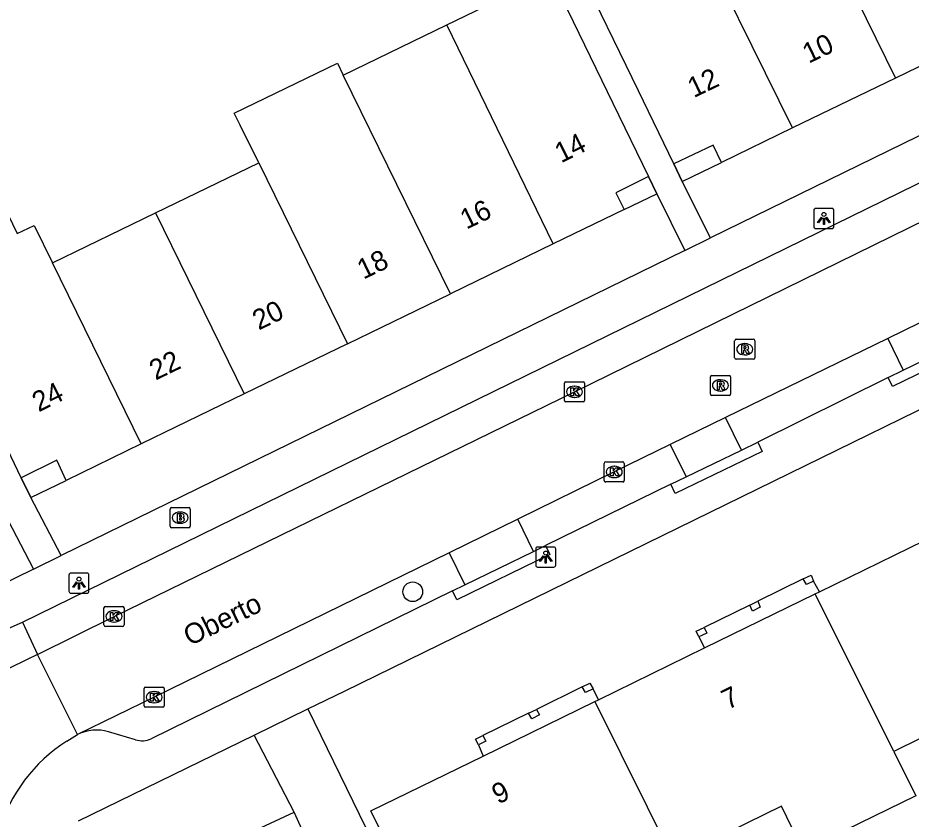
# Model space of a CAD drawing. Extents: x 160457 to 162082, y 388340 to 389736.
# Drawn here: x 161299.11 to 161343.54, y 389017.47 to 389057.3 of the extents above; entities that cross this region are included whole.
import ezdxf

# ---------------------------------------------------------------- set-up
doc = ezdxf.new("R2010")
doc.units = 0
for name, color, linetype in [('IMGEO_Boom', 7, 'Continuous'), ('IMGEO_Brandkraan', 7, 'Continuous'), ('IMGEO_Groenvoorziening', 7, 'Continuous'), ('IMGEO_Kolk', 7, 'Continuous'), ('IMGEO_Lichtpunt', 7, 'Continuous'), ('IMGEO_Openbare_ruimte_label', 7, 'Continuous'), ('IMGEO_Pand', 7, 'Continuous'), ('IMGEO_Pand_nummerreeks', 7, 'Continuous'), ('IMGEO_Pand_overbouw', 7, 'Continuous'), ('IMGEO_Parkeervlak_open', 7, 'Continuous'), ('IMGEO_Rijbaan_lokaal_open', 7, 'Continuous'), ('IMGEO_Rioolput', 7, 'Continuous'), ('IMGEO_Voetpad_open', 7, 'Continuous')]:
    doc.layers.add(name, color=color, linetype=linetype)

msp = doc.modelspace()

# ---------------------------------------------------------------- linework, layer by layer
at = {"layer": 'IMGEO_Boom'}
msp.add_circle((161318.75, 389028.77), 0.489, dxfattribs=at)
at = {"layer": 'IMGEO_Brandkraan'}
for p, q in [((161306.682, 389032.028), (161306.682, 389032.88)), ((161306.757, 389032.954), (161307.609, 389032.954)), ((161307.17, 389032.734), (161307.195, 389032.734)), ((161307.683, 389032.88), (161307.683, 389032.028)), ((161307.193, 389032.174), (161307.168, 389032.174)), ((161307.609, 389031.954), (161306.757, 389031.954))]:
    msp.add_line(p, q, dxfattribs=at)
for points in [[(161306.682, 389032.028), (161306.682, 389032.88)], [(161306.757, 389032.954), (161307.609, 389032.954)], [(161307.03, 389032.654), (161307.03, 389032.254), (161307.243, 389032.254)], [(161307.261, 389032.654), (161307.03, 389032.654)], [(161307.683, 389032.88), (161307.683, 389032.028)], [(161307.209, 389032.573), (161307.155, 389032.573), (161307.155, 389032.497)], [(161307.155, 389032.497), (161307.208, 389032.497)], [(161307.217, 389032.421), (161307.155, 389032.421), (161307.155, 389032.34)], [(161307.155, 389032.34), (161307.217, 389032.34)], [(161307.609, 389031.954), (161306.757, 389031.954)]]:
    msp.add_lwpolyline(points, dxfattribs=at)
for centre, radius, start, end in [((161306.759, 389032.878), 0.0765, 91.552, 178.448), ((161306.759, 389032.878), 0.0765, 91.552, 178.448), ((161307.265, 389032.509), 0.145, 59.4692, 91.5367), ((161307.29, 389032.556), 0.0922, 285.5137, 58.1501), ((161307.607, 389032.878), 0.0765, 1.552, 88.448), ((161307.607, 389032.878), 0.0765, 1.552, 88.448), ((161307.21, 389032.535), 0.0379, 267.8285, 90.9355), ((161307.218, 389032.38), 0.0404, 269.8759, 90.5077), ((161307.249, 389032.505), 0.251, 268.6676, 293.5347), ((161307.295, 389032.364), 0.105, 301.3115, 78.989), ((161306.759, 389032.03), 0.0765, 181.552, 268.448), ((161306.759, 389032.03), 0.0765, 181.552, 268.448), ((161307.607, 389032.03), 0.0765, 271.552, 358.448), ((161307.607, 389032.03), 0.0765, 271.552, 358.448)]:
    msp.add_arc(centre, radius, start, end, dxfattribs=at)
for centre, major_axis, ratio, start_param, end_param in [((161307.169, 389032.454), (-0.387, 0.002), 0.722429, 4.712389, 7.853982), ((161307.194, 389032.454), (-0.39, 0.002), 0.717154, 1.570796, 4.712389)]:
    msp.add_ellipse(centre, major_axis=major_axis, ratio=ratio, start_param=start_param, end_param=end_param, dxfattribs=at)
at = {"layer": 'IMGEO_Groenvoorziening'}
for points in [[(161313.528, 389022.955), (161324.73, 389000), (161332.534, 388984.008)], [(161312.85, 389017.816), (161310.869, 389021.641)], [(161314.048, 389015.19), (161306.082, 389011.505), (161304.834, 389014.087), (161312.85, 389017.816)], [(161314.048, 389015.19), (161312.85, 389017.816)]]:
    msp.add_lwpolyline(points, dxfattribs=at)
at = {"layer": 'IMGEO_Kolk'}
for p, q in [((161326.293, 389038.286), (161326.293, 389039.138)), ((161326.368, 389039.212), (161327.22, 389039.212)), ((161326.781, 389038.992), (161326.806, 389038.992)), ((161327.294, 389039.138), (161327.294, 389038.286)), ((161326.804, 389038.432), (161326.779, 389038.432)), ((161327.22, 389038.212), (161326.368, 389038.212)), ((161328.271, 389034.303), (161328.271, 389035.155)), ((161328.346, 389035.229), (161329.198, 389035.229)), ((161328.759, 389035.009), (161328.784, 389035.009)), ((161329.272, 389035.155), (161329.272, 389034.303)), ((161328.782, 389034.449), (161328.757, 389034.449)), ((161329.198, 389034.229), (161328.346, 389034.229)), ((161303.393, 389027.122), (161303.393, 389027.974)), ((161303.468, 389028.048), (161304.32, 389028.048)), ((161303.881, 389027.828), (161303.906, 389027.828)), ((161304.394, 389027.974), (161304.394, 389027.122)), ((161303.904, 389027.268), (161303.879, 389027.268)), ((161304.32, 389027.048), (161303.468, 389027.048)), ((161305.389, 389023.107), (161305.389, 389023.959)), ((161305.464, 389024.033), (161306.316, 389024.033)), ((161305.877, 389023.813), (161305.902, 389023.813)), ((161306.39, 389023.959), (161306.39, 389023.107)), ((161306.316, 389023.033), (161305.464, 389023.033)), ((161305.9, 389023.253), (161305.875, 389023.253))]:
    msp.add_line(p, q, dxfattribs=at)
for points in [[(161326.293, 389038.286), (161326.293, 389039.138)], [(161326.368, 389039.212), (161327.22, 389039.212)], [(161326.614, 389038.912), (161326.737, 389038.912), (161326.737, 389038.761), (161326.867, 389038.912), (161327.031, 389038.912), (161326.885, 389038.761), (161327.038, 389038.512), (161326.886, 389038.512), (161326.801, 389038.676), (161326.737, 389038.609), (161326.737, 389038.512), (161326.614, 389038.512), (161326.614, 389038.912)], [(161327.294, 389039.138), (161327.294, 389038.286)], [(161327.22, 389038.212), (161326.368, 389038.212)], [(161328.271, 389034.303), (161328.271, 389035.155)], [(161328.346, 389035.229), (161329.198, 389035.229)], [(161328.592, 389034.929), (161328.715, 389034.929), (161328.715, 389034.778), (161328.845, 389034.929), (161329.009, 389034.929), (161328.863, 389034.778), (161329.016, 389034.529), (161328.864, 389034.529), (161328.779, 389034.693), (161328.715, 389034.626), (161328.715, 389034.529), (161328.592, 389034.529), (161328.592, 389034.929)], [(161329.272, 389035.155), (161329.272, 389034.303)], [(161329.198, 389034.229), (161328.346, 389034.229)], [(161303.393, 389027.122), (161303.393, 389027.974)], [(161303.468, 389028.048), (161304.32, 389028.048)], [(161303.714, 389027.748), (161303.837, 389027.748), (161303.837, 389027.597), (161303.967, 389027.748), (161304.131, 389027.748), (161303.985, 389027.597), (161304.138, 389027.348), (161303.986, 389027.348), (161303.901, 389027.512), (161303.837, 389027.445), (161303.837, 389027.348), (161303.714, 389027.348), (161303.714, 389027.748)], [(161304.394, 389027.974), (161304.394, 389027.122)], [(161304.32, 389027.048), (161303.468, 389027.048)], [(161305.389, 389023.107), (161305.389, 389023.959)], [(161305.464, 389024.033), (161306.316, 389024.033)], [(161305.71, 389023.733), (161305.833, 389023.733), (161305.833, 389023.582), (161305.963, 389023.733), (161306.127, 389023.733), (161305.981, 389023.582), (161306.134, 389023.333), (161305.982, 389023.333), (161305.897, 389023.497), (161305.833, 389023.43), (161305.833, 389023.333), (161305.71, 389023.333), (161305.71, 389023.733)], [(161306.39, 389023.959), (161306.39, 389023.107)], [(161306.316, 389023.033), (161305.464, 389023.033)]]:
    msp.add_lwpolyline(points, dxfattribs=at)
for centre, start, end in [((161326.37, 389039.136), 91.552, 178.448), ((161326.37, 389039.136), 91.552, 178.448), ((161327.218, 389039.136), 1.552, 88.448), ((161327.218, 389039.136), 1.552, 88.448), ((161326.37, 389038.288), 181.552, 268.448), ((161326.37, 389038.288), 181.552, 268.448), ((161327.218, 389038.288), 271.552, 358.448), ((161327.218, 389038.288), 271.552, 358.448), ((161328.348, 389035.153), 91.552, 178.448), ((161328.348, 389035.153), 91.552, 178.448), ((161329.196, 389035.153), 1.552, 88.448), ((161329.196, 389035.153), 1.552, 88.448), ((161328.348, 389034.305), 181.552, 268.448), ((161328.348, 389034.305), 181.552, 268.448), ((161329.196, 389034.305), 271.552, 358.448), ((161329.196, 389034.305), 271.552, 358.448), ((161303.47, 389027.972), 91.552, 178.448), ((161303.47, 389027.972), 91.552, 178.448), ((161304.318, 389027.972), 1.552, 88.448), ((161304.318, 389027.972), 1.552, 88.448), ((161303.47, 389027.124), 181.552, 268.448), ((161303.47, 389027.124), 181.552, 268.448), ((161304.318, 389027.124), 271.552, 358.448), ((161304.318, 389027.124), 271.552, 358.448), ((161305.466, 389023.957), 91.552, 178.448), ((161305.466, 389023.957), 91.552, 178.448), ((161306.314, 389023.957), 1.552, 88.448), ((161306.314, 389023.957), 1.552, 88.448), ((161305.466, 389023.109), 181.552, 268.448), ((161305.466, 389023.109), 181.552, 268.448), ((161306.314, 389023.109), 271.552, 358.448), ((161306.314, 389023.109), 271.552, 358.448)]:
    msp.add_arc(centre, 0.0765, start, end, dxfattribs=at)
for centre, major_axis, ratio, start_param, end_param in [((161326.78, 389038.712), (-0.387, 0.002), 0.722429, 4.712389, 7.853982), ((161326.805, 389038.712), (-0.39, 0.002), 0.717154, 1.570796, 4.712389), ((161328.758, 389034.729), (-0.387, 0.002), 0.722429, 4.712389, 7.853982), ((161328.783, 389034.729), (-0.39, 0.002), 0.717154, 1.570796, 4.712389), ((161303.88, 389027.548), (-0.387, 0.002), 0.722429, 4.712389, 7.853982), ((161303.905, 389027.548), (-0.39, 0.002), 0.717154, 1.570796, 4.712389), ((161305.876, 389023.533), (-0.387, 0.002), 0.722429, 4.712389, 7.853982), ((161305.901, 389023.533), (-0.39, 0.002), 0.717154, 1.570796, 4.712389)]:
    msp.add_ellipse(centre, major_axis=major_axis, ratio=ratio, start_param=start_param, end_param=end_param, dxfattribs=at)
at = {"layer": 'IMGEO_Lichtpunt'}
for p, q in [((161338.697, 389047.73), (161338.697, 389046.923)), ((161338.697, 389047.73), (161338.697, 389046.923)), ((161339.599, 389047.825), (161338.791, 389047.825)), ((161339.599, 389047.825), (161338.791, 389047.825)), ((161339.693, 389046.923), (161339.693, 389047.73)), ((161339.693, 389046.923), (161339.693, 389047.73)), ((161338.791, 389046.829), (161339.599, 389046.829)), ((161338.791, 389046.829), (161339.599, 389046.829)), ((161324.868, 389030.9), (161324.868, 389030.093)), ((161324.868, 389030.9), (161324.868, 389030.093)), ((161325.77, 389030.995), (161324.962, 389030.995)), ((161325.77, 389030.995), (161324.962, 389030.995)), ((161325.864, 389030.093), (161325.864, 389030.9)), ((161325.864, 389030.093), (161325.864, 389030.9)), ((161324.962, 389029.999), (161325.77, 389029.999)), ((161324.962, 389029.999), (161325.77, 389029.999)), ((161301.652, 389029.605), (161301.652, 389028.798)), ((161301.652, 389029.605), (161301.652, 389028.798)), ((161302.554, 389029.7), (161301.746, 389029.7)), ((161302.554, 389029.7), (161301.746, 389029.7)), ((161302.648, 389028.798), (161302.648, 389029.605)), ((161302.648, 389028.798), (161302.648, 389029.605)), ((161301.746, 389028.704), (161302.554, 389028.704)), ((161301.746, 389028.704), (161302.554, 389028.704))]:
    msp.add_line(p, q, dxfattribs=at)
for points in [[(161339.071, 389047.394), (161339.11, 389047.366), (161338.922, 389047.104), (161338.884, 389047.131), (161339.071, 389047.394)], [(161339.173, 389047.346), (161339.22, 389047.346), (161339.22, 389047.024), (161339.173, 389047.024), (161339.173, 389047.346)], [(161339.283, 389047.366), (161339.321, 389047.393), (161339.508, 389047.131), (161339.469, 389047.103), (161339.283, 389047.366)], [(161325.242, 389030.564), (161325.281, 389030.536), (161325.093, 389030.274), (161325.055, 389030.301), (161325.242, 389030.564)], [(161325.344, 389030.516), (161325.391, 389030.516), (161325.391, 389030.194), (161325.344, 389030.194), (161325.344, 389030.516)], [(161325.454, 389030.536), (161325.492, 389030.563), (161325.679, 389030.301), (161325.64, 389030.273), (161325.454, 389030.536)], [(161302.026, 389029.269), (161302.065, 389029.241), (161301.877, 389028.979), (161301.839, 389029.006), (161302.026, 389029.269)], [(161302.128, 389029.221), (161302.175, 389029.221), (161302.175, 389028.899), (161302.128, 389028.899), (161302.128, 389029.221)], [(161302.238, 389029.241), (161302.276, 389029.268), (161302.463, 389029.006), (161302.424, 389028.978), (161302.238, 389029.241)]]:
    msp.add_lwpolyline(points, dxfattribs=at)
for centre in [(161339.196, 389047.528), (161325.367, 389030.698), (161302.151, 389029.403)]:
    msp.add_circle(centre, 0.0994, dxfattribs=at)
for centre, start, end in [((161338.791, 389047.73), 90, 180), ((161338.791, 389047.73), 90, 180), ((161339.599, 389047.73), 0, 90), ((161339.599, 389047.73), 0, 90), ((161338.791, 389046.923), 180, 270), ((161338.791, 389046.923), 180, 270), ((161339.599, 389046.923), 270, 0), ((161339.599, 389046.923), 270, 360), ((161324.962, 389030.9), 90, 180), ((161324.962, 389030.9), 90, 180), ((161325.77, 389030.9), 0, 90), ((161325.77, 389030.9), 0, 90), ((161324.962, 389030.093), 180, 270), ((161324.962, 389030.093), 180, 270), ((161325.77, 389030.093), 270, 0), ((161325.77, 389030.093), 270, 360), ((161301.746, 389029.605), 90, 180), ((161301.746, 389029.605), 90, 180), ((161302.554, 389029.605), 0, 90), ((161302.554, 389029.605), 0, 90), ((161301.746, 389028.798), 180, 270), ((161301.746, 389028.798), 180, 270), ((161302.554, 389028.798), 270, 0), ((161302.554, 389028.798), 270, 360)]:
    msp.add_arc(centre, 0.0946, start, end, dxfattribs=at)
at = {"layer": 'IMGEO_Pand'}
for points in [[(161337.418, 389065.17), (161342.764, 389054.308)], [(161337.636, 389051.825), (161332.285, 389062.681)], [(161331.734, 389050.04), (161329.975, 389053.67), (161326.878, 389060.058)], [(161320.442, 389056.95), (161325.597, 389059.453)], [(161325.597, 389059.453), (161328.701, 389053.056), (161330.468, 389049.411)], [(161315.294, 389054.451), (161320.442, 389056.95)], [(161325.741, 389046.062), (161320.442, 389056.95)], [(161347.884, 389056.788), (161347.741, 389056.719), (161342.764, 389054.308)], [(161311.1, 389050.097), (161310.163, 389051.96), (161309.864, 389052.555), (161315.001, 389055.049), (161315.294, 389054.451)], [(161320.62, 389043.577), (161315.294, 389054.451)], [(161342.764, 389054.308), (161337.636, 389051.825)], [(161337.636, 389051.825), (161334.109, 389050.116), (161333.697, 389050.978), (161331.734, 389050.04)], [(161305.962, 389047.602), (161311.1, 389050.097)], [(161311.1, 389050.097), (161315.501, 389041.094)], [(161330.468, 389049.411), (161328.844, 389048.601), (161329.263, 389047.771), (161325.741, 389046.062)], [(161294.475, 389044.341), (161295.032, 389044.611), (161294.343, 389046.029), (161298.39, 389047.994), (161299.078, 389046.577), (161299.917, 389046.984), (161300.841, 389045.116)], [(161300.841, 389045.116), (161305.962, 389047.602)], [(161305.962, 389047.602), (161310.373, 389038.606)], [(161325.741, 389046.062), (161320.62, 389043.577)], [(161305.245, 389036.118), (161300.841, 389045.116)], [(161299.284, 389034.438), (161297.577, 389037.955), (161294.475, 389044.341)], [(161315.501, 389041.094), (161320.62, 389043.577)], [(161315.501, 389041.094), (161310.373, 389038.606)], [(161310.373, 389038.606), (161305.245, 389036.118)], [(161305.245, 389036.118), (161301.52, 389034.31), (161301.042, 389035.316), (161299.284, 389034.438)], [(161338.768, 389028.668), (161338.985, 389028.774), (161344.204, 389031.32), (161349.727, 389034.014)], [(161338.327, 389029.133), (161338.169, 389029.412), (161338.561, 389029.6), (161338.688, 389029.307), (161338.327, 389029.133)], [(161327.808, 389023.321), (161327.985, 389023.407), (161333.261, 389025.981), (161338.768, 389028.668)], [(161342.676, 389020.838), (161338.768, 389028.668)], [(161335.65, 389027.813), (161335.519, 389028.11), (161335.908, 389028.303), (161336.035, 389028.011), (161335.65, 389027.813)], [(161332.983, 389026.533), (161332.851, 389026.81), (161333.237, 389026.994), (161333.374, 389026.71), (161332.983, 389026.533)], [(161353.638, 389026.192), (161354.739, 389023.99), (161349.136, 389021.253), (161348.055, 389023.465), (161344.664, 389021.809), (161342.875, 389020.935), (161342.676, 389020.838)], [(161327.718, 389023.956), (161327.342, 389023.767), (161327.181, 389024.043), (161327.564, 389024.229), (161327.718, 389023.956)], [(161331.701, 389015.475), (161332.795, 389013.27), (161331.667, 389012.719), (161327.174, 389010.524), (161326.093, 389012.736), (161320.553, 389010.03), (161316.668, 389017.886), (161322.25, 389020.609), (161327.808, 389023.321)], [(161327.808, 389023.321), (161331.701, 389015.475)], [(161325.049, 389022.652), (161324.67, 389022.458), (161324.513, 389022.739), (161324.905, 389022.929), (161325.049, 389022.652)], [(161322.392, 389021.347), (161322.017, 389021.162), (161321.864, 389021.443), (161322.244, 389021.631), (161322.392, 389021.347)], [(161342.676, 389020.838), (161343.776, 389018.634), (161338.173, 389015.897), (161337.092, 389018.11), (161334.493, 389016.84), (161331.894, 389015.57), (161331.701, 389015.475)]]:
    msp.add_lwpolyline(points, dxfattribs=at)
at = {"layer": 'IMGEO_Pand_overbouw'}
for points in [[(161331.734, 389050.04), (161332.156, 389049.17), (161334.109, 389050.116), (161333.697, 389050.978)], [(161330.882, 389048.557), (161330.468, 389049.411), (161328.844, 389048.601), (161329.263, 389047.771)], [(161301.52, 389034.31), (161301.042, 389035.316), (161299.284, 389034.438), (161299.761, 389033.456)], [(161335.908, 389028.303), (161336.035, 389028.011), (161335.65, 389027.813), (161335.519, 389028.11), (161333.237, 389026.994), (161333.374, 389026.71), (161332.983, 389026.533), (161333.261, 389025.981), (161338.768, 389028.668), (161338.985, 389028.774), (161338.688, 389029.307), (161338.327, 389029.133), (161338.169, 389029.412)], [(161327.718, 389023.956), (161327.342, 389023.767), (161327.181, 389024.043), (161324.905, 389022.929), (161325.049, 389022.652), (161324.67, 389022.458), (161324.513, 389022.739), (161322.244, 389021.631), (161322.392, 389021.347), (161322.017, 389021.162), (161322.25, 389020.609), (161327.808, 389023.321), (161327.985, 389023.407)]]:
    msp.add_lwpolyline(points, close=True, dxfattribs=at)
at = {"layer": 'IMGEO_Parkeervlak_open'}
for points in [[(161342.371, 389041.365), (161343.14, 389039.788)], [(161335.094, 389035.806), (161334.31, 389037.432)], [(161331.549, 389036.085), (161332.346, 389034.481)], [(161324.757, 389030.778), (161323.979, 389032.385)], [(161320.565, 389030.714), (161321.337, 389029.121)], [(161299.336, 389027.261), (161300.093, 389025.653)]]:
    msp.add_lwpolyline(points, dxfattribs=at)
at = {"layer": 'IMGEO_Rijbaan_lokaal_open'}
for points in [[(161300.093, 389025.653), (161303.895, 389027.548), (161326.795, 389038.711), (161344.305, 389047.3), (161360.231, 389055.086), (161362.386, 389056.174)], [(161345.522, 389042.903), (161342.371, 389041.365)], [(161342.371, 389041.365), (161334.31, 389037.432)], [(161334.31, 389037.432), (161331.549, 389036.085)], [(161331.549, 389036.085), (161328.772, 389034.73), (161323.979, 389032.385)], [(161323.979, 389032.385), (161320.565, 389030.714)], [(161320.565, 389030.714), (161305.889, 389023.534), (161302.071, 389021.684)], [(161300.093, 389025.653), (161299.537, 389025.389), (161282.333, 389016.981)], [(161302.071, 389021.684), (161300.093, 389025.653)], [(161301.543, 389021.344), (161302.071, 389021.684)]]:
    msp.add_lwpolyline(points, dxfattribs=at)
msp.add_arc((161305.898, 389014.528), 8.089, 122.5773, 163.2425, dxfattribs=at)
at = {"layer": 'IMGEO_Rioolput'}
for p, q in [((161334.76, 389040.401), (161334.76, 389041.253)), ((161334.835, 389041.327), (161335.687, 389041.327)), ((161335.248, 389041.107), (161335.273, 389041.107)), ((161335.761, 389041.253), (161335.761, 389040.401)), ((161335.687, 389040.327), (161334.835, 389040.327)), ((161335.271, 389040.547), (161335.246, 389040.547)), ((161333.552, 389038.602), (161333.552, 389039.454)), ((161333.627, 389039.528), (161334.479, 389039.528)), ((161334.04, 389039.308), (161334.065, 389039.308)), ((161334.553, 389039.454), (161334.553, 389038.602)), ((161334.479, 389038.528), (161333.627, 389038.528)), ((161334.063, 389038.748), (161334.038, 389038.748))]:
    msp.add_line(p, q, dxfattribs=at)
for points in [[(161334.76, 389040.401), (161334.76, 389041.253)], [(161334.835, 389041.327), (161335.687, 389041.327)], [(161335.761, 389041.253), (161335.761, 389040.401)], [(161335.349, 389041.025), (161335.097, 389041.027), (161335.097, 389040.627)], [(161335.097, 389040.627), (161335.221, 389040.627), (161335.221, 389040.789), (161335.232, 389040.789)], [(161335.275, 389040.946), (161335.221, 389040.946), (161335.221, 389040.865)], [(161335.221, 389040.865), (161335.273, 389040.865)], [(161335.279, 389040.76), (161335.35, 389040.627), (161335.49, 389040.627), (161335.425, 389040.753)], [(161335.687, 389040.327), (161334.835, 389040.327)], [(161333.552, 389038.602), (161333.552, 389039.454)], [(161333.627, 389039.528), (161334.479, 389039.528)], [(161334.553, 389039.454), (161334.553, 389038.602)], [(161334.141, 389039.226), (161333.889, 389039.228), (161333.889, 389038.828)], [(161333.889, 389038.828), (161334.013, 389038.828), (161334.013, 389038.99), (161334.024, 389038.99)], [(161334.067, 389039.147), (161334.013, 389039.147), (161334.013, 389039.066)], [(161334.013, 389039.066), (161334.065, 389039.066)], [(161334.071, 389038.961), (161334.142, 389038.828), (161334.282, 389038.828), (161334.217, 389038.954)], [(161334.479, 389038.528), (161333.627, 389038.528)]]:
    msp.add_lwpolyline(points, dxfattribs=at)
for centre, radius, start, end in [((161334.837, 389041.251), 0.0765, 91.552, 178.448), ((161334.837, 389041.251), 0.0765, 91.552, 178.448), ((161335.685, 389041.251), 0.0765, 1.552, 88.448), ((161335.685, 389041.251), 0.0765, 1.552, 88.448), ((161335.231, 389040.736), 0.0533, 26.0293, 88.6989), ((161335.257, 389041.054), 0.19, 274.7715, 282.9687), ((161335.281, 389040.85), 0.0964, 77.0061, 93.1865), ((161335.295, 389040.907), 0.0378, 276.6634, 79.6772), ((161335.348, 389040.915), 0.109, 350.3612, 89.416), ((161335.346, 389040.915), 0.112, 277.5842, 350.9817), ((161335.33, 389040.7), 0.108, 29.5134, 73.7905), ((161334.837, 389040.403), 0.0765, 181.552, 268.448), ((161334.837, 389040.403), 0.0765, 181.552, 268.448), ((161335.685, 389040.403), 0.0765, 271.552, 358.448), ((161335.685, 389040.403), 0.0765, 271.552, 358.448), ((161333.629, 389039.452), 0.0765, 91.552, 178.448), ((161333.629, 389039.452), 0.0765, 91.552, 178.448), ((161334.477, 389039.452), 0.0765, 1.552, 88.448), ((161334.477, 389039.452), 0.0765, 1.552, 88.448), ((161334.023, 389038.937), 0.0533, 26.0293, 88.6989), ((161334.049, 389039.255), 0.19, 274.7715, 282.9687), ((161334.073, 389039.051), 0.0964, 77.0061, 93.1865), ((161334.087, 389039.108), 0.0378, 276.6634, 79.6772), ((161334.14, 389039.116), 0.109, 350.3612, 89.416), ((161334.138, 389039.116), 0.112, 277.5842, 350.9817), ((161334.122, 389038.901), 0.108, 29.5134, 73.7905), ((161333.629, 389038.604), 0.0765, 181.552, 268.448), ((161333.629, 389038.604), 0.0765, 181.552, 268.448), ((161334.477, 389038.604), 0.0765, 271.552, 358.448), ((161334.477, 389038.604), 0.0765, 271.552, 358.448)]:
    msp.add_arc(centre, radius, start, end, dxfattribs=at)
for centre, major_axis, ratio, start_param, end_param in [((161335.247, 389040.827), (-0.387, 0.002), 0.722429, 4.712389, 7.853982), ((161335.272, 389040.827), (-0.39, 0.002), 0.717154, 1.570796, 4.712389), ((161334.039, 389039.028), (-0.387, 0.002), 0.722429, 4.712389, 7.853982), ((161334.064, 389039.028), (-0.39, 0.002), 0.717154, 1.570796, 4.712389)]:
    msp.add_ellipse(centre, major_axis=major_axis, ratio=ratio, start_param=start_param, end_param=end_param, dxfattribs=at)
at = {"layer": 'IMGEO_Voetpad_open'}
for points in [[(161362.999, 389060.764), (161333.554, 389046.362)], [(161299.336, 389027.261), (161359.128, 389056.526)], [(161333.554, 389046.362), (161332.156, 389049.17), (161331.734, 389050.04)], [(161313.528, 389022.955), (161315.356, 389023.826), (161368.326, 389049.748)], [(161330.468, 389049.411), (161330.883, 389048.557), (161332.275, 389045.736)], [(161332.275, 389045.736), (161333.554, 389046.362)], [(161332.275, 389045.736), (161301.272, 389030.571)], [(161347.001, 389041.658), (161347.218, 389041.209), (161342.615, 389038.979), (161342.398, 389039.428)], [(161343.14, 389039.788), (161346.296, 389041.317)], [(161342.398, 389039.428), (161343.14, 389039.788)], [(161342.398, 389039.428), (161335.916, 389036.202)], [(161335.916, 389036.202), (161336.133, 389035.752), (161331.799, 389033.663), (161331.582, 389034.113)], [(161335.094, 389035.806), (161335.916, 389036.202)], [(161332.346, 389034.481), (161335.094, 389035.806)], [(161301.272, 389030.571), (161299.761, 389033.456), (161299.284, 389034.438)], [(161331.582, 389034.113), (161332.346, 389034.481)], [(161331.582, 389034.113), (161325.352, 389031.066)], [(161297.904, 389033.766), (161298.39, 389032.76), (161299.882, 389029.892)], [(161325.352, 389031.066), (161325.569, 389030.617), (161320.943, 389028.376), (161320.726, 389028.825)], [(161324.757, 389030.778), (161325.352, 389031.066)], [(161299.882, 389029.892), (161301.272, 389030.571)], [(161321.337, 389029.121), (161324.757, 389030.778)], [(161299.882, 389029.892), (161257.995, 389009.355), (161246.472, 389003.691), (161237.788, 388999.475)], [(161320.726, 389028.825), (161321.337, 389029.121)], [(161320.726, 389028.825), (161305.74, 389021.468)], [(161281.563, 389018.551), (161282.11, 389018.84), (161298.771, 389027.007), (161299.336, 389027.261)], [(161310.869, 389021.641), (161313.528, 389022.955)], [(161302.135, 389017.391), (161310.869, 389021.641)], [(161304.962, 389021.418), (161303.623, 389021.816)]]:
    msp.add_lwpolyline(points, dxfattribs=at)
for centre, radius, start, end in [((161303.031, 389019.587), 2.307, 75.1294, 114.5934), ((161305.289, 389022.414), 1.048, 251.8482, 295.5061)]:
    msp.add_arc(centre, radius, start, end, dxfattribs=at)

# ---------------------------------------------------------------- texts
at = {"layer": 'IMGEO_Openbare_ruimte_label'}
msp.add_text('Oberto', height=1, rotation=25.9757, dxfattribs=at).set_placement((161307.66, 389026.062))
at = {"layer": 'IMGEO_Pand_nummerreeks'}
for s, rotation, p in [('10', 25.8449, (161338.441, 389055.014)), ('12', 25.5403, (161332.726, 389053.307)), ('14', 26.5086, (161326.128, 389050.062)), ('16', 25.8828, (161321.417, 389046.765)), ('18', 25.8805, (161316.297, 389044.28)), ('20', 25.8828, (161311.09, 389041.754)), ('22', 25.8828, (161305.96, 389039.266)), ('24', 26.5394, (161300.145, 389037.685)), ('7', 26.0066, (161334.416, 389022.894)), ('9', 25.806, (161322.995, 389018.192))]:
    msp.add_text(s, height=1, rotation=rotation, dxfattribs=at).set_placement(p)

doc.saveas('drawing.dxf')
